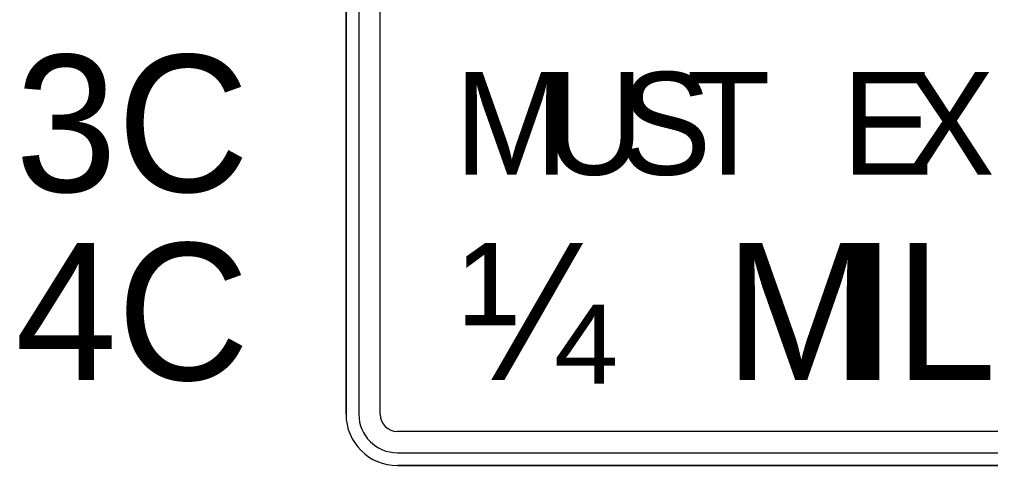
# Model space of a CAD drawing. Extents: x 99958 to 100176, y 99935 to 100011.
# Drawn here: x 100114.0881 to 100114.4426, y 99941.6019 to 99941.7649 of the extents above; entities that cross this region are included whole.
import ezdxf

# ---------------------------------------------------------------- set-up
doc = ezdxf.new("R2010")
doc.units = 0
doc.layers.add('TR_SN_ConstructionSigns', color=7, linetype='Continuous')

msp = doc.modelspace()

# ---------------------------------------------------------------- linework, layer by layer
at = {"layer": 'TR_SN_ConstructionSigns'}
for p, q in [((100114.2073, 99941.88315), (100114.2073, 99941.62065)), ((100114.2073, 99941.62065), (100114.2073, 99941.88315)), ((100114.2073, 99941.88315), (100114.2073, 99941.62065)), ((100114.21199, 99941.88315), (100114.21199, 99941.62065)), ((100114.2198, 99941.62065), (100114.2198, 99941.88315)), ((100114.48855, 99941.6144), (100114.22605, 99941.6144)), ((100114.22605, 99941.60659), (100114.48855, 99941.60659)), ((100114.22605, 99941.6019), (100114.48855, 99941.6019)), ((100114.48855, 99941.6019), (100114.22605, 99941.6019)), ((100114.22605, 99941.6019), (100114.48855, 99941.6019))]:
    msp.add_line(p, q, dxfattribs=at)
for radius in [0.01875, 0.01875, 0.01875, 0.01406, 0.00625]:
    msp.add_arc((100114.22605, 99941.62065), radius, 180, 270, dxfattribs=at)

# ---------------------------------------------------------------- texts
for s, p in [('3C', (100114.08652, 99941.7019)), ('4C', (100114.08652, 99941.63315))]:
    msp.add_text(s, height=0.05, rotation=360, dxfattribs=at).set_placement(p)
for s, height, p in [('M', 0.0375, (100114.24687, 99941.70815)), ('U', 0.0375, (100114.27987, 99941.70815)), ('S', 0.0375, (100114.30724, 99941.70815)), ('T', 0.0375, (100114.33162, 99941.70815)), ('E', 0.0375, (100114.38824, 99941.70815)), ('X', 0.0375, (100114.41074, 99941.70815)), ('¼', 0.05, (100114.24905, 99941.63315)), ('M', 0.05, (100114.34555, 99941.63315)), ('I', 0.05, (100114.38955, 99941.63315)), ('L', 0.05, (100114.40755, 99941.63315))]:
    msp.add_text(s, height=height, dxfattribs=at).set_placement(p)

doc.saveas('drawing.dxf')
